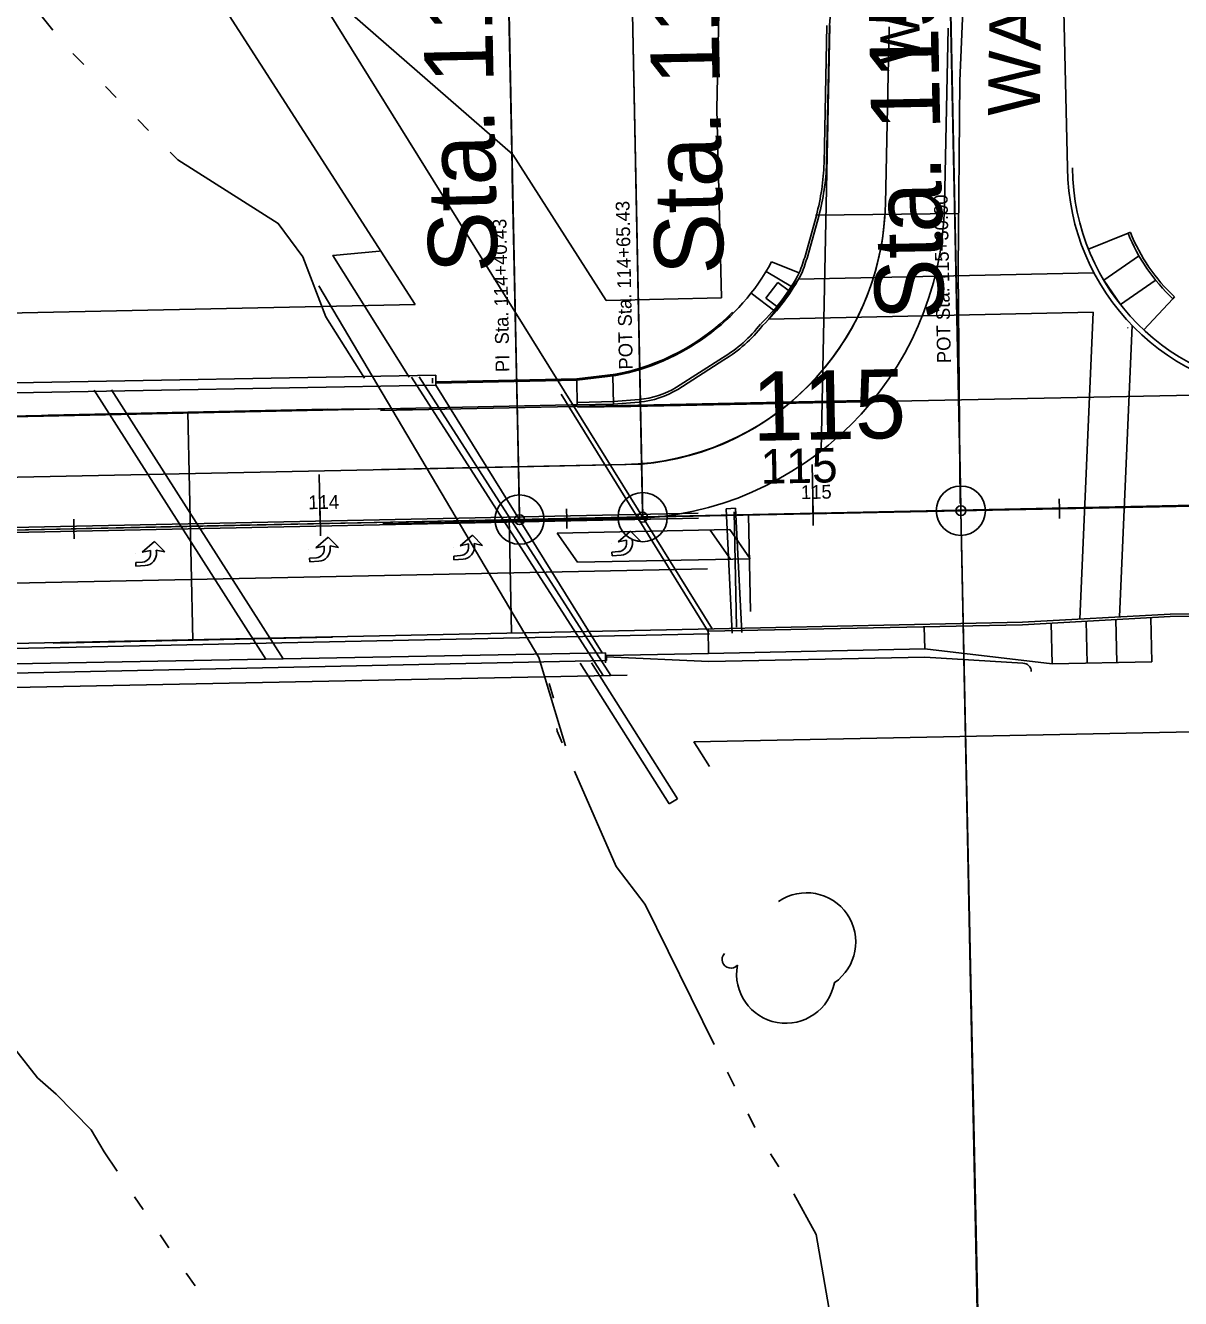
# Model space of a CAD drawing. Extents: x -25029 to 2274964, y -81170 to 687028.
# Drawn here: x -3254.8 to -3020.5, y -66558.7 to -66300.4 of the extents above; entities that cross this region are included whole.
import ezdxf

# ---------------------------------------------------------------- set-up
doc = ezdxf.new("R2010")
doc.units = 0
for name, color, linetype in [('81911BEA - RW_X_Fee_RW', 7, 'Continuous'), ('AP_X_Runway', 7, 'Continuous'), ('BD_X_Canopy', 7, 'Continuous'), ('BR_X_Rail_Object', 7, 'Continuous'), ('BRIDGE', 7, 'Continuous'), ('Default', 7, 'Continuous'), ('GE_X_CL_100', 7, 'Continuous'), ('GE_X_CL_20', 7, 'Continuous'), ('GE_X_CL_2000', 7, 'Continuous'), ('GK_Visualization', 7, 'Continuous'), ('MT_P_Edge_Line', 7, 'Continuous'), ('MT_P_Lane_Line', 7, 'Continuous'), ('PM_P_Cells', 7, 'Continuous'), ('PM_P_CL_Double_Solid', 7, 'Continuous'), ('PM_P_Stop_Line', 7, 'Continuous'), ('PV_X_Curb', 7, 'Continuous'), ('PV_X_EOP', 7, 'Continuous'), ('PV_X_Walk', 7, 'Continuous'), ('RD_X_GR_Rt', 7, 'Continuous'), ('SG_X_Detection', 7, 'Continuous'), ('SG_X_Text', 7, 'Continuous'), ('TREES', 7, 'Continuous'), ('WALL', 7, 'Continuous'), ('WATER', 7, 'Continuous')]:
    doc.layers.add(name, color=color, linetype=linetype)

msp = doc.modelspace()

# ---------------------------------------------------------------- linework, layer by layer
at = {"layer": '81911BEA - RW_X_Fee_RW'}
for p, q in [((-3205.03, -66283.84), (-3155.95, -66326.61)), ((-3217.66, -66291.92), (-3175.8, -66357.04)), ((-3113.62, -66355.71), (-3114.54, -66317.4)), ((-3155.95, -66326.61), (-3137.01, -66356.21)), ((-3137.01, -66356.21), (-3113.62, -66355.71)), ((-2666.15, -66436.82), (-3119.23, -66445.76))]:
    msp.add_line(p, q, dxfattribs=at)
for points in [[(-3059.11, -65932.69), (-3084.71, -66026.82), (-3085.71, -66032.17), (-3102.55, -66122.73), (-3112.52, -66219.77), (-3114.54, -66317.4)], [(-3880.32, -66372.11), (-3386.39, -66361.55), (-3351.29, -66360.79), (-3175.8, -66357.04)], [(-3116.04, -66450.79), (-3118.5, -66446.9), (-3119.23, -66445.76)]]:
    msp.add_lwpolyline(points, dxfattribs=at)
at = {"layer": 'AP_X_Runway'}
for p, q in [((-3065.05, -66398.88), (-3072.02, -66054.83)), ((-3221.39, -66402.05), (-1692.23, -66371.07)), ((-3250.23, -66379.52), (-3193.53, -66378.31)), ((-3221.88, -66378.92), (-3220.9, -66425.18)), ((-3065.05, -66398.88), (-3055.07, -66870.79)), ((-3221.39, -66402.05), (-5080.45, -66441.35)), ((-3221.39, -66402.05), (-3251.07, -66402.68)), ((-3249.25, -66425.78), (-3192.54, -66424.57))]:
    msp.add_line(p, q, dxfattribs=at)
at = {"layer": 'BD_X_Canopy'}
for p, q in [((-3154.6, -66400.69), (-3158.13, -66226.58)), ((-3129.61, -66400.19), (-3133.13, -66226.07)), ((-3065.05, -66398.88), (-3068.58, -66224.77)), ((-3091.61, -66300.44), (-3093.4, -66386.67)), ((-3079.61, -66300.69), (-3080.36, -66336.64)), ((-3067.62, -66300.94), (-3068.36, -66336.85)), ((-3065.05, -66398.88), (-1691.23, -66371.05)), ((-3182.83, -66378.53), (-3078.35, -66376.38)), ((-3182.58, -66390.53), (-3133.24, -66389.51)), ((-3156.69, -66400.25), (-3156.21, -66423.66)), ((-3065.05, -66398.88), (-3054.65, -66912.41)), ((-3182.35, -66401.52), (-3132.01, -66400.49))]:
    msp.add_line(p, q, dxfattribs=at)
for centre, radius in [((-3134.35, -66335.52), 54), ((-3133.35, -66335.5), 65)]:
    msp.add_arc(centre, radius, 271.1784, 358.8134, dxfattribs=at)
at = {"layer": 'BR_X_Rail_Object'}
for p, q in [((-3678.76, -65516.39), (-3115.54, -66422.83)), ((-3404.82, -66375.6), (-3171.59, -66371.41)), ((-3171.55, -66373.41), (-3171.59, -66371.41)), ((-3336.43, -66376.37), (-3171.55, -66373.41)), ((-3237.39, -66374.38), (-3202.58, -66428.95)), ((-3171.55, -66373.41), (-3137.8, -66427.73)), ((-3240.9, -66374.45), (-3206.1, -66429.01)), ((-3144.09, -66377.42), (-3426.53, -66383.36)), ((-3142.87, -66377.4), (-3144.09, -66377.42)), ((-3115.12, -66422.82), (-3397.92, -66428.77)), ((-3370.91, -66432.11), (-3137.17, -66427.72)), ((-3137.17, -66427.72), (-3137.13, -66429.72)), ((-3136.95, -66429.28), (-3369.76, -66434.18)), ((-3124.26, -66458.39), (-3142.31, -66429.82)), ((-3122.57, -66457.33), (-3139.97, -66429.77)), ((-3122.57, -66457.33), (-3124.26, -66458.39))]:
    msp.add_line(p, q, dxfattribs=at)
at = {"layer": 'BRIDGE'}
msp.add_line((-3132.73, -66432.24), (-3365.79, -66436.98), dxfattribs=at)
at = {"layer": 'Default'}
for p, q in [((-3065.05, -66398.77), (-3068.73, -66223.53)), ((-3172.23, -66373.01), (-3172.25, -66372.01)), ((-4819.56, -66435.63), (-2645.14, -66389.94)), ((-4644.7, -66431.96), (-2645.14, -66389.94)), ((-3095.1, -66396.9), (-3094.99, -66401.9)), ((-3968.34, -66417.25), (-3118.32, -66399.39)), ((-3195.08, -66399), (-3194.97, -66404)), ((-3095.04, -66399.4), (-3095.04, -66399.4)), ((-3065.05, -66398.77), (-3065.05, -66398.77)), ((-3968.56, -66418.25), (-3118.26, -66400.38)), ((-3195.02, -66401.5), (-3195.02, -66401.5)), ((-3136.97, -66428.28), (-3136.95, -66429.28))]:
    msp.add_line(p, q, dxfattribs=at)
for points in [[(-3045.06, -66398.35), (-3000.07, -66397.4)], [(-3145.03, -66400.45), (-3100.04, -66399.5)], [(-3097.54, -66399.45), (-3092.55, -66399.34)], [(-3090.05, -66399.29), (-3045.06, -66398.35)], [(-3290, -66403.49), (-3245.01, -66402.55)], [(-3245.01, -66402.55), (-3200.02, -66401.6)], [(-3197.52, -66401.55), (-3192.52, -66401.44)], [(-3190.02, -66401.39), (-3145.03, -66400.45)]]:
    msp.add_lwpolyline(points, dxfattribs=at)
at = {"layer": 'GE_X_CL_100'}
for p, q in [((-3154.7, -66395.7), (-3158.83, -66198.39)), ((-3129.71, -66395.19), (-3133.64, -66200.95)), ((-3065.15, -66393.88), (-3068.99, -66204.35)), ((-3095.04, -66399.49), (-3095.24, -66389.49)), ((-3195.02, -66401.54), (-3195.23, -66391.54)), ((-3065.05, -66398.88), (-2640.57, -66390.28)), ((-3154.6, -66400.69), (-3129.61, -66400.19)), ((-3129.61, -66400.19), (-3065.05, -66398.88)), ((-3387.41, -66405.56), (-3154.6, -66400.69))]:
    msp.add_line(p, q, dxfattribs=at)
for centre in [(-3065.05, -66398.88), (-3065.05, -66398.88), (-3154.6, -66400.69), (-3129.61, -66400.19)]:
    msp.add_circle(centre, 5, dxfattribs=at)
at = {"layer": 'GE_X_CL_20'}
for p, q in [((-3065.07, -66397.88), (-3066.51, -66326.65)), ((-3065.07, -66397.88), (-3066.51, -66326.65)), ((-3129.63, -66399.19), (-3131.06, -66328.51)), ((-3154.62, -66399.69), (-3156.06, -66330.87)), ((-3095.04, -66399.49), (-3095.08, -66397.49)), ((-3045.05, -66398.48), (-3045.09, -66396.48)), ((-3195.02, -66401.54), (-3195.06, -66399.54)), ((-3145.03, -66400.5), (-3145.07, -66398.5)), ((-3045.05, -66398.48), (-3045.01, -66400.48)), ((-3245.01, -66402.58), (-3245.05, -66400.58)), ((-3245.01, -66402.58), (-3244.97, -66404.58)), ((-3145.03, -66400.5), (-3144.99, -66402.5))]:
    msp.add_line(p, q, dxfattribs=at)
for centre in [(-3154.6, -66400.69), (-3129.61, -66400.19), (-3065.05, -66398.88), (-3065.05, -66398.88)]:
    msp.add_circle(centre, 1, dxfattribs=at)
at = {"layer": 'GE_X_CL_2000'}
msp.add_lwpolyline([(-3010.47, -65940.2), (-3015.76, -65959.11), (-3020.84, -65978.07), (-3025.5, -65997.44), (-3029.96, -66016.86), (-3034.21, -66036.33), (-3038.27, -66055.84), (-3042.13, -66075.39), (-3045.8, -66094.97), (-3051.35, -66126.69), (-3053.24, -66138.81), (-3054.93, -66150.96), (-3056.42, -66163.14), (-3057.7, -66175.34), (-3059.3, -66194.82), (-3061.84, -66240.66), (-3064.03, -66283.11), (-3065.28, -66311.62), (-3065.57, -66349.95), (-3065.22, -66397.45)], dxfattribs=at)
at = {"layer": 'GK_Visualization'}
for p, q in [((-3065.05, -66398.88), (-2640.57, -66390.28)), ((-3154.6, -66400.69), (-3129.61, -66400.19)), ((-3129.67, -66400.26), (-3129.54, -66400.12)), ((-3129.67, -66400.12), (-3129.54, -66400.26)), ((-3129.61, -66400.19), (-3065.05, -66398.88)), ((-3065.12, -66398.95), (-3064.98, -66398.81)), ((-3065.12, -66398.81), (-3064.98, -66398.95)), ((-3387.41, -66405.56), (-3154.6, -66400.69)), ((-3154.67, -66400.76), (-3154.53, -66400.63)), ((-3154.67, -66400.63), (-3154.53, -66400.76))]:
    msp.add_line(p, q, dxfattribs=at)
at = {"layer": 'MT_P_Edge_Line'}
for p, q in [((-3038.05, -66350.6), (-3097.98, -66351.89)), ((-3038.18, -66358.6), (-3104.01, -66360.02)), ((-3040.92, -66420.88), (-3038.18, -66358.6)), ((-3032.89, -66420.42), (-3030.29, -66361.28)), ((-3316.42, -66414.82), (-3116.47, -66410.65))]:
    msp.add_line(p, q, dxfattribs=at)
at = {"layer": 'MT_P_Lane_Line'}
msp.add_lwpolyline([(-3995.07, -66407.56), (-3412.63, -66395.34), (-3387.64, -66394.81), (-3154.82, -66389.95), (-3129.82, -66389.44)], dxfattribs=at)
msp.add_arc((-3134.57, -66335.42), 54.23, 275.0234, 356.4836, dxfattribs=at)
at = {"layer": 'PM_P_Cells'}
for p, q in [((-3228.65, -66405.14), (-3231.16, -66407.31)), ((-3226.59, -66407.26), (-3228.65, -66405.14)), ((-3193.4, -66404.26), (-3195.91, -66406.43)), ((-3191.34, -66406.38), (-3193.4, -66404.26)), ((-3164.14, -66403.82), (-3166.64, -66405.99)), ((-3162.08, -66405.95), (-3164.14, -66403.82)), ((-3132.07, -66403.03), (-3134.57, -66405.19)), ((-3134.57, -66405.19), (-3132.91, -66404.83)), ((-3132.91, -66404.83), (-3132.88, -66405.36)), ((-3130.01, -66405.15), (-3132.07, -66403.03)), ((-3131.68, -66405.26), (-3131.72, -66404.76)), ((-3131.72, -66404.76), (-3130.01, -66405.15)), ((-3130.01, -66405.15), (-3130.01, -66405.15)), ((-3232.58, -66407.65), (-3232.58, -66407.65)), ((-3231.16, -66407.31), (-3229.5, -66406.95)), ((-3229.5, -66406.95), (-3229.47, -66407.48)), ((-3228.27, -66407.37), (-3228.3, -66406.87)), ((-3228.3, -66406.87), (-3226.59, -66407.26)), ((-3226.59, -66407.26), (-3226.59, -66407.26)), ((-3197.33, -66406.77), (-3197.33, -66406.77)), ((-3195.91, -66406.43), (-3194.25, -66406.07)), ((-3194.25, -66406.07), (-3194.21, -66406.59)), ((-3193.02, -66406.49), (-3193.05, -66405.99)), ((-3193.05, -66405.99), (-3191.34, -66406.38)), ((-3191.34, -66406.38), (-3191.34, -66406.38)), ((-3168.06, -66406.33), (-3168.06, -66406.33)), ((-3166.56, -66407.99), (-3167.95, -66408.08)), ((-3166.64, -66405.99), (-3164.98, -66405.63)), ((-3164.98, -66405.63), (-3164.95, -66406.16)), ((-3163.75, -66406.05), (-3163.79, -66405.56)), ((-3163.79, -66405.56), (-3162.08, -66405.95)), ((-3162.08, -66405.95), (-3162.08, -66405.95)), ((-3135.99, -66405.53), (-3135.99, -66405.53)), ((-3134.49, -66407.19), (-3135.88, -66407.28)), ((-3135.88, -66407.28), (-3135.83, -66408.03)), ((-3135.83, -66408.03), (-3133.98, -66407.91)), ((-3231.07, -66409.31), (-3232.47, -66409.4)), ((-3232.47, -66409.4), (-3232.42, -66410.14)), ((-3232.42, -66410.14), (-3230.56, -66410.02)), ((-3195.82, -66408.42), (-3197.22, -66408.51)), ((-3197.22, -66408.51), (-3197.17, -66409.26)), ((-3197.17, -66409.26), (-3195.31, -66409.14)), ((-3167.95, -66408.08), (-3167.9, -66408.83)), ((-3167.9, -66408.83), (-3166.05, -66408.71))]:
    msp.add_line(p, q, dxfattribs=at)
for centre, radius, end in [((-3134.6, -66405.47), 1.72, 3.6993), ((-3134.14, -66405.45), 2.46, 4.6078), ((-3231.18, -66407.59), 1.72, 3.6993), ((-3230.72, -66407.57), 2.46, 4.6078), ((-3195.93, -66406.7), 1.72, 3.6993), ((-3195.47, -66406.69), 2.46, 4.6078), ((-3166.67, -66406.27), 1.72, 3.6993), ((-3166.21, -66406.25), 2.46, 4.6078)]:
    msp.add_arc(centre, radius, 273.6993, end, dxfattribs=at)
at = {"layer": 'PM_P_CL_Double_Solid'}
msp.add_lwpolyline([(-3994.85, -66418.3), (-3412.4, -66406.09), (-3387.41, -66405.56), (-3154.6, -66400.69), (-3111.03, -66399.81)], dxfattribs=at)
at = {"layer": 'PM_P_Stop_Line'}
for p, q in [((-3094.56, -66338.9), (-3065.48, -66338.58)), ((-3195.32, -66353.26), (-3150.66, -66428.67)), ((-3176.51, -66371.76), (-3137.66, -66432.34)), ((-3174.94, -66371.73), (-3136.1, -66432.31)), ((-3146.18, -66375.24), (-3116.34, -66423.37)), ((-3112.69, -66398.5), (-3110.76, -66398.38)), ((-3112.69, -66398.5), (-3111.45, -66423.73)), ((-3111.05, -66399.12), (-3110.57, -66422.52)), ((-3110.76, -66398.38), (-3109.52, -66423.6)), ((-3150.66, -66428.67), (-3149.63, -66432.28)), ((-3149.63, -66432.28), (-3145.24, -66446.62))]:
    msp.add_line(p, q, dxfattribs=at)
at = {"layer": 'PV_X_Curb'}
for p, q in [((-3092.21, -66300.43), (-3092.79, -66328.36)), ((-3096.6, -66347.02), (-3094.36, -66338.96)), ((-3031.12, -66342.58), (-3030.66, -66342.39)), ((-3021.68, -66355.49), (-3022.02, -66355.86)), ((-3122.77, -66373.84), (-3113.42, -66367.86)), ((-3135.53, -66376.74), (-3142.88, -66376.9)), ((-3135.56, -66376.74), (-3130.35, -66376.33)), ((-2894.63, -66417.69), (-3022.59, -66420.38)), ((-3022.57, -66420.38), (-3052.54, -66422.01)), ((-3052.56, -66422.01), (-3116.35, -66423.35)), ((-3116.04, -66423.84), (-3397.9, -66429.77))]:
    msp.add_line(p, q, dxfattribs=at)
for centre, radius, start, end in [((-3141.34, -66326.58), 48.58, 345.241, 357.9142), ((-2996.96, -66328.93), 45.45, 180.4617, 269.2189), ((-2996.96, -66328.93), 36.29, 201.7822, 227.059), ((-3136.4, -66335.25), 41.5, 338.2447, 343.5364), ((-3133.95, -66331.54), 40.83, 313.9199, 332.1929), ((-3128.02, -66343.6), 28.32, 301.0669, 322.088), ((-3131.86, -66358.93), 17.46, 274.9728, 301.4273)]:
    msp.add_arc(centre, radius, start, end, dxfattribs=at)
at = {"layer": 'PV_X_EOP'}
for p, q in [((-3091.71, -66300.44), (-3090.46, -66284.39)), ((-3043.41, -66329.3), (-3044.26, -66292.69)), ((-3091.71, -66300.44), (-3092.29, -66328.37)), ((-3096.12, -66347.15), (-3093.88, -66339.09)), ((-3122.5, -66374.26), (-3113.15, -66368.29)), ((-3135.52, -66377.24), (-3135.64, -66371.51)), ((-3135.52, -66377.24), (-3130.31, -66376.83)), ((-2997.9, -66375), (-3132.02, -66377.76)), ((-3190.7, -66378.25), (-3176.02, -66378.13)), ((-3135.52, -66377.24), (-3142.87, -66377.4)), ((-3142.86, -66377.85), (-3132.02, -66377.76)), ((-2894.64, -66417.19), (-3022.6, -66419.88)), ((-3022.6, -66419.88), (-3052.57, -66421.51)), ((-3052.57, -66421.51), (-3115.12, -66422.82))]:
    msp.add_line(p, q, dxfattribs=at)
for points in [[(-3031.13, -66361.82), (-3031.26, -66361.71)], [(-3190.7, -66378.25), (-3398.95, -66382.69)]]:
    msp.add_lwpolyline(points, dxfattribs=at)
for centre, radius, start, end in [((-3141.34, -66326.58), 49.08, 345.241, 357.9142), ((-2996.96, -66328.93), 46.45, 180.4617, 269.2189), ((-3136.4, -66335.25), 42, 338.2447, 343.5364), ((-3133.95, -66331.54), 41.33, 313.9199, 332.1929), ((-3128.02, -66343.6), 28.82, 301.0669, 322.088), ((-3131.86, -66358.93), 17.96, 274.9728, 301.4273)]:
    msp.add_arc(centre, radius, start, end, dxfattribs=at)
at = {"layer": 'PV_X_Walk'}
for p, q in [((-3039.17, -66345.79), (-3031.12, -66342.58)), ((-3097.86, -66350.63), (-3103.46, -66348.4)), ((-3029, -66347.25), (-3036.07, -66352.09)), ((-3099.21, -66353.55), (-3104.57, -66350.34)), ((-3104.59, -66355.78), (-3102.21, -66352.56)), ((-3104.01, -66360.02), (-3097.98, -66351.89)), ((-3099.8, -66354.35), (-3102.21, -66352.56)), ((-3036.07, -66352.09), (-3032.68, -66357.04)), ((-3025.61, -66352.2), (-3032.68, -66357.04)), ((-3102.78, -66358.37), (-3107.63, -66354.77)), ((-3102.18, -66357.56), (-3104.59, -66355.78)), ((-3027.93, -66362.2), (-3022.02, -66355.86)), ((-3142.97, -66372.4), (-3135.05, -66371.44)), ((-3142.97, -66372.4), (-3171.56, -66373)), ((-3142.97, -66372.4), (-3142.87, -66377.4)), ((-3026.28, -66429.53), (-3026.47, -66420.59)), ((-3116.35, -66422.85), (-3116.24, -66427.85)), ((-3072.47, -66422.43), (-3072.37, -66426.93)), ((-3046.7, -66421.69), (-3046.53, -66429.96)), ((-3039.42, -66429.81), (-3039.6, -66421.3)), ((-3033.42, -66429.68), (-3033.6, -66420.98)), ((-3116.24, -66427.85), (-3136.97, -66428.28)), ((-3072.37, -66426.93), (-3116.24, -66427.85)), ((-3046.53, -66429.96), (-3072.37, -66426.93)), ((-3026.28, -66429.53), (-3046.53, -66429.96))]:
    msp.add_line(p, q, dxfattribs=at)
for centre, radius, start, end in [((-2996.96, -66328.93), 36.79, 201.7822, 227.059), ((-3143.54, -66326.61), 45.62, 280.7241, 331.4759)]:
    msp.add_arc(centre, radius, start, end, dxfattribs=at)
at = {"layer": 'RD_X_GR_Rt'}
for p, q in [((-3135.08, -66371.19), (-3143, -66372.15)), ((-3142.98, -66372.15), (-3171.57, -66372.75)), ((-3136.96, -66428.53), (-3116.21, -66429.49)), ((-3116.21, -66429.49), (-3072.34, -66428.57)), ((-3072.34, -66428.57), (-3052.46, -66429.83))]:
    msp.add_line(p, q, dxfattribs=at)
for centre, radius, start, end in [((-3143.54, -66326.61), 45.37, 280.7241, 315.139), ((-3052.43, -66431.51), 1.67, 359.2105, 91.1428)]:
    msp.add_arc(centre, radius, start, end, dxfattribs=at)
at = {"layer": 'SG_X_Detection'}
for p, q in [((-3111.94, -66402.72), (-3146.93, -66403.41)), ((-3111.82, -66408.72), (-3115.94, -66402.8)), ((-3107.82, -66408.65), (-3111.94, -66402.72)), ((-3142.82, -66409.33), (-3146.93, -66403.41)), ((-3142.82, -66409.33), (-3107.82, -66408.65))]:
    msp.add_line(p, q, dxfattribs=at)
at = {"layer": 'SG_X_Text'}
msp.add_line((-3107.71, -66419.32), (-3108.11, -66399.75), dxfattribs=at)
at = {"layer": 'TREES'}
for centre, radius, start, end in [((-3096.37, -66486.41), 10, 304.3887, 124.3887), ((-3111.72, -66489.93), 1.78, 137.9207, 317.9207), ((-3100.56, -66492.89), 10, 169.7965, 349.7965)]:
    msp.add_arc(centre, radius, start, end, dxfattribs=at)
at = {"layer": 'WALL'}
msp.add_lwpolyline([(-3182.99, -66346.22), (-3192.47, -66347.09), (-3176.97, -66371.76)], dxfattribs=at)
at = {"layer": 'WATER'}
for p, q in [((-3243.03, -66308.35), (-3245.22, -66306.12)), ((-3236.45, -66315.03), (-3238.64, -66312.8)), ((-3229.87, -66321.71), (-3232.06, -66319.48)), ((-3147.71, -66436.91), (-3148.61, -66433.92)), ((-3110.99, -66515.64), (-3112.37, -66512.83)), ((-3106.85, -66524.05), (-3108.23, -66521.24)), ((-3101.97, -66532.04), (-3103.66, -66529.41)), ((-3232.73, -66538.08), (-3230.98, -66540.67)), ((-3227.49, -66545.85), (-3225.74, -66548.44)), ((-3222.21, -66553.6), (-3220.43, -66556.17))]:
    msp.add_line(p, q, dxfattribs=at)
for points in [[(-3249.3, -66301.4), (-3270.79, -66274.45), (-3284.02, -66254.44), (-3286.09, -66250.97)], [(-3186.05, -66372.02), (-3193.92, -66359.52), (-3198.57, -66347.36), (-3203.57, -66340.57), (-3223.95, -66327.71), (-3225.48, -66326.16)], [(-3145.93, -66445.99), (-3146.97, -66443.61), (-3147, -66443.09)], [(-3115.12, -66507.22), (-3129.1, -66478.79), (-3134.96, -66471.11), (-3143.43, -66451.72)], [(-3277.01, -66486.08), (-3275.49, -66487.26), (-3271.93, -66490.79), (-3267.94, -66493.9), (-3264.52, -66497.85), (-3261.81, -66502.07), (-3252.39, -66513.98), (-3248.62, -66517.3), (-3241.49, -66524.49), (-3238.85, -66529), (-3236.22, -66532.9)], [(-3069.36, -66590.75), (-3072.41, -66586.55), (-3091.21, -66564.09), (-3094.42, -66545.75), (-3098.92, -66537.5)]]:
    msp.add_lwpolyline(points, dxfattribs=at)

# ---------------------------------------------------------------- texts
at = {"layer": 'Default'}
for s, height, rotation, p in [('WARNER RD.', 8, 91.1755, (-3073.29, -66308.17)), ('115', 7, 1.2038, (-3105.61, -66393.43))]:
    msp.add_text(s, height=height, rotation=rotation, dxfattribs=at).set_placement(p)
at = {"layer": 'GE_X_CL_100'}
for s, height, rotation, p in [('Sta. 114+40.43', 14, 91.1965, (-3159.03, -66350.51)), ('Sta. 114+65.43', 14, 91.1605, (-3113.13, -66350.87)), ('WARNER RD.', 10.5, 89.1072, (-3049.07, -66318.89)), ('Sta. 115+30.00', 14, 91.1605, (-3068.43, -66360.08)), ('115', 14, 1.1605, (-3107.3, -66384.73))]:
    msp.add_text(s, height=height, rotation=rotation, dxfattribs=at).set_placement(p)
at = {"layer": 'GE_X_CL_20'}
for s, rotation, p in [('POT Sta. 115+30.00', 91.1605, (-3067.06, -66368.92)), ('POT Sta. 115+30.00', 91.1605, (-3067.06, -66368.92)), ('POT Sta. 114+65.43', 91.1605, (-3131.61, -66370.22)), ('PI  Sta. 114+40.43', 91.1965, (-3156.63, -66370.73)), ('115', 1.1605, (-3097.49, -66396.54)), ('114', 1.1965, (-3197.44, -66398.59))]:
    msp.add_text(s, height=2.8, rotation=rotation, dxfattribs=at).set_placement(p)
at = {"layer": 'GK_Visualization'}
for s, p in [('56', (-3129.61, -66400.19)), ('57', (-3065.05, -66398.88)), ('55', (-3154.6, -66400.69))]:
    msp.add_text(s, height=0.14, dxfattribs=at).set_placement(p)

doc.saveas('drawing.dxf')
